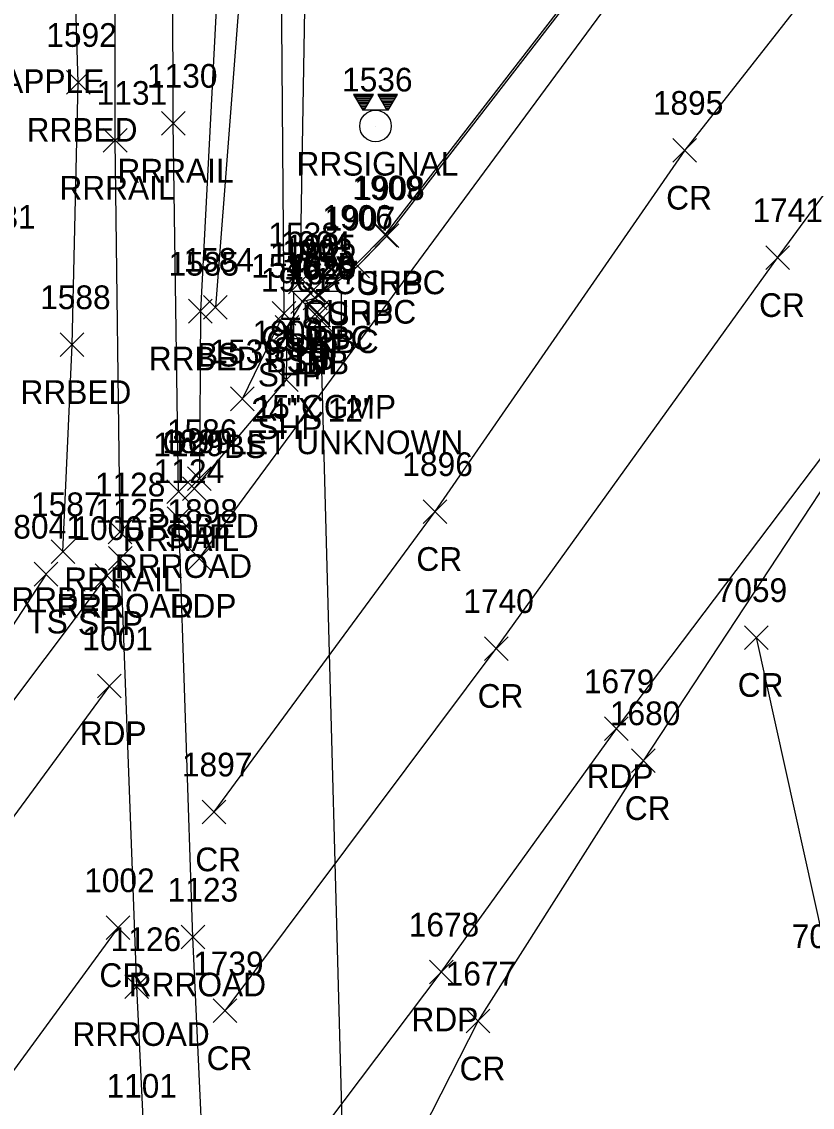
# Model space of a CAD drawing. Extents: x 1769141 to 1770911, y 735471 to 741449.
# Drawn here: x 1770258 to 1770324.8, y 736512.6 to 736604.2 of the extents above; entities that cross this region are included whole.
import ezdxf

# ---------------------------------------------------------------- set-up
doc = ezdxf.new("R2010")
doc.units = 0
for name, color, linetype in [('D_A', 7, 'Continuous'), ('D_C', 7, 'Continuous'), ('D_I', 7, 'Continuous'), ('D_TIC', 7, 'Continuous'), ('DCP', 7, 'Continuous'), ('DS', 7, 'Continuous'), ('L_A', 7, 'Continuous'), ('L_C', 7, 'Continuous'), ('L_I', 7, 'Continuous'), ('L_TIC', 7, 'Continuous'), ('LELB', 7, 'Continuous'), ('P_A', 7, 'Continuous'), ('P_I', 7, 'Continuous'), ('P_TIC', 7, 'Continuous'), ('PET', 7, 'Continuous'), ('PRC', 7, 'Continuous'), ('PSP', 7, 'Continuous'), ('R_A', 7, 'Continuous'), ('R_I', 7, 'Continuous'), ('R_TIC', 7, 'Continuous'), ('RC', 7, 'Continuous'), ('RR', 7, 'Continuous'), ('RRB', 7, 'Continuous'), ('TCSH', 7, 'Continuous')]:
    doc.layers.add(name, color=color, linetype=linetype)

msp = doc.modelspace()

# ---------------------------------------------------------------- linework, layer by layer
at = {"layer": 'D_TIC'}
for points in [[(1770281.994, 736578.693), (1770283.994, 736580.693)], [(1770283.994, 736578.693), (1770281.994, 736580.693)], [(1770282.118, 736578.429), (1770284.118, 736580.429)], [(1770284.118, 736578.429), (1770282.118, 736580.429)], [(1770282.273, 736578.013), (1770284.273, 736580.013)], [(1770284.273, 736578.013), (1770282.273, 736580.013)]]:
    msp.add_lwpolyline(points, dxfattribs=at)
at = {"layer": 'DCP'}
msp.add_lwpolyline([(1770285.499, 736496.806), (1770283.273, 736579.013)], dxfattribs=at)
at = {"layer": 'DS'}
for p, q in [((1770281.008, 736581.438), (1770285.008, 736581.438)), ((1770281.008, 736577.438), (1770281.008, 736581.438)), ((1770285.008, 736581.438), (1770285.008, 736577.438)), ((1770282.008, 736578.438), (1770282.008, 736580.438)), ((1770282.008, 736580.438), (1770284.008, 736580.438)), ((1770284.008, 736580.438), (1770284.008, 736578.438)), ((1770283.013, 736579.44), (1770283.013, 736579.44)), ((1770283.013, 736579.44), (1770283.013, 736579.44)), ((1770284.008, 736578.438), (1770282.008, 736578.438)), ((1770285.008, 736577.438), (1770281.008, 736577.438))]:
    msp.add_line(p, q, dxfattribs=at)
at = {"layer": 'L_TIC'}
for points in [[(1770280.557, 736581.227), (1770282.557, 736583.227)], [(1770282.557, 736581.227), (1770280.557, 736583.227)], [(1770273.393, 736579.089), (1770275.393, 736581.089)], [(1770275.393, 736579.089), (1770273.393, 736581.089)], [(1770279.189, 736578.588), (1770281.189, 736580.588)], [(1770281.189, 736578.588), (1770279.189, 736580.588)], [(1770275.669, 736571.366), (1770277.669, 736573.366)], [(1770277.669, 736571.366), (1770275.669, 736573.366)], [(1770259.096, 736556.569), (1770261.096, 736558.569)], [(1770261.096, 736556.569), (1770259.096, 736558.569)]]:
    msp.add_lwpolyline(points, dxfattribs=at)
at = {"layer": 'LELB'}
for points in [[(1770276.669, 736572.366), (1770280.189, 736579.588), (1770279.942, 736611.044), (1770280.76, 736621.726), (1770281.596, 736633.515), (1770287.324, 736637.297), (1770287.015, 736655.281), (1770288.212, 736674.279), (1770288.442, 736683.757), (1770284.386, 736707.2)], [(1770276.857, 736705.611), (1770276.699, 736674.502), (1770276.222, 736647.085), (1770276.913, 736612.612), (1770274.393, 736580.089)], [(1770281.557, 736582.227), (1770282.049, 736611.84), (1770283.124, 736620.963), (1770287.236, 736632.608), (1770291.141, 736635.823), (1770294.052, 736654.117)], [(1770260.096, 736557.569), (1770245.275, 736534.868), (1770224.78, 736510.005), (1770200.935, 736482.453), (1770178.807, 736458.283)]]:
    msp.add_lwpolyline(points, dxfattribs=at)
at = {"layer": 'P_TIC'}
for points in [[(1770313.016, 736592.334), (1770315.016, 736594.334)], [(1770315.016, 736592.334), (1770313.016, 736594.334)], [(1770287.883, 736585.132), (1770289.883, 736587.132)], [(1770289.883, 736585.132), (1770287.883, 736587.132)], [(1770285.39, 736582.567), (1770287.39, 736584.567)], [(1770287.39, 736582.567), (1770285.39, 736584.567)], [(1770320.863, 736583.275), (1770322.863, 736585.275)], [(1770322.863, 736583.275), (1770320.863, 736585.275)], [(1770281.813, 736579.869), (1770283.813, 736581.869)], [(1770283.813, 736579.869), (1770281.813, 736581.869)], [(1770280.754, 736579.564), (1770282.754, 736581.564)], [(1770282.754, 736579.564), (1770280.754, 736581.564)], [(1770279.437, 736577.41), (1770281.437, 736579.41)], [(1770281.437, 736577.41), (1770279.437, 736579.41)], [(1770279.388, 736572.974), (1770281.388, 736574.974)], [(1770281.388, 736572.974), (1770279.388, 736574.974)], [(1770271.602, 736563.781), (1770273.602, 736565.781)], [(1770273.602, 736563.781), (1770271.602, 736565.781)], [(1770291.926, 736561.85), (1770293.926, 736563.85)], [(1770293.926, 736561.85), (1770291.926, 736563.85)], [(1770272.033, 736557.892), (1770274.033, 736559.892)], [(1770274.033, 736557.892), (1770272.033, 736559.892)], [(1770264.249, 736556.45), (1770266.249, 736558.45)], [(1770266.249, 736556.45), (1770264.249, 736558.45)], [(1770319.06, 736551.221), (1770321.06, 736553.221)], [(1770321.06, 736551.221), (1770319.06, 736553.221)], [(1770297.103, 736550.293), (1770299.103, 736552.293)], [(1770299.103, 736550.293), (1770297.103, 736552.293)], [(1770264.445, 736547.141), (1770266.445, 736549.141)], [(1770266.445, 736547.141), (1770264.445, 736549.141)], [(1770307.246, 736543.527), (1770309.246, 736545.527)], [(1770309.246, 736543.527), (1770307.246, 736545.527)], [(1770309.523, 736540.826), (1770311.523, 736542.826)], [(1770311.523, 736540.826), (1770309.523, 736542.826)], [(1770273.26, 736536.502), (1770275.26, 736538.502)], [(1770275.26, 736536.502), (1770273.26, 736538.502)], [(1770265.164, 736526.736), (1770267.164, 736528.736)], [(1770267.164, 736526.736), (1770265.164, 736528.736)], [(1770292.456, 736522.994), (1770294.456, 736524.994)], [(1770294.456, 736522.994), (1770292.456, 736524.994)], [(1770274.213, 736519.725), (1770276.213, 736521.725)], [(1770276.213, 736519.725), (1770274.213, 736521.725)], [(1770295.574, 736518.86), (1770297.574, 736520.86)], [(1770297.574, 736518.86), (1770295.574, 736520.86)]]:
    msp.add_lwpolyline(points, dxfattribs=at)
at = {"layer": 'PET'}
for points in [[(1770273.033, 736558.892), (1770311.785, 736611.417), (1770334.278, 736642.027), (1770362.146, 736677.394), (1770395.214, 736718.715), (1770421.357, 736750.436), (1770447.16, 736781.609), (1770463.211, 736800.129), (1770491.513, 736834.01), (1770534.736, 736889.691), (1770564.339, 736930.522), (1770585.978, 736965.52), (1770596.025, 736985.792), (1770612.398, 737032.331), (1770618.899, 737068.158), (1770621.164, 737108.893), (1770618.696, 737143.125), (1770611.798, 737180.693), (1770603.3, 737213.06), (1770592.485, 737245.879), (1770581.452, 737278.474)], [(1770275.701, 736500.443), (1770293.456, 736523.994), (1770308.246, 736544.527), (1770339.602, 736585.989), (1770354.041, 736607.647), (1770377.094, 736638.846), (1770405.465, 736677.522), (1770433.078, 736714.634), (1770457.829, 736747.118), (1770487.075, 736785.889), (1770511.852, 736818.72), (1770532.144, 736846.484), (1770557.142, 736879.905), (1770576.719, 736906.621), (1770599.363, 736940.91), (1770615.19, 736970.363), (1770629.485, 737005.853), (1770638.546, 737040.65), (1770643.239, 737068.348), (1770645.294, 737100.928), (1770643.286, 737138.022), (1770637.483, 737178.199), (1770623.12, 737230.101), (1770608.302, 737274.144)], [(1770265.445, 736548.141), (1770233.808, 736505.099), (1770214.78, 736479.735), (1770181.86, 736435.709), (1770164.431, 736411.344), (1770129.073, 736364.564), (1770098.558, 736324.284), (1770069.196, 736286.295), (1770037.062, 736250.08), (1770003.41, 736212.007), (1769948.391, 736150.193)]]:
    msp.add_lwpolyline(points, dxfattribs=at)
at = {"layer": 'PRC'}
for points in [[(1770275.213, 736520.725), (1770298.103, 736551.293), (1770321.863, 736584.275), (1770345.264, 736616.165), (1770366.92, 736646.031), (1770396.691, 736686.202), (1770425.295, 736724.734), (1770448.379, 736754.992), (1770477.139, 736793.691), (1770501.731, 736826.243), (1770522.956, 736854.301), (1770547.637, 736887.359), (1770567.264, 736914.203), (1770589.054, 736947.071), (1770604.648, 736975.905), (1770617.455, 737008.215), (1770626.945, 737043.995), (1770631.179, 737069.881), (1770632.95, 737101.223), (1770631.261, 737138.454), (1770625.462, 737176.494), (1770611.429, 737227.28), (1770596.591, 737271.455)], [(1770501.731, 736826.243), (1770471.869, 736789.481), (1770446.573, 736758.432), (1770420.809, 736726.646), (1770393.295, 736692.523), (1770366.574, 736659.288), (1770342, 736628.979), (1770314.016, 736593.334), (1770292.926, 736562.85), (1770274.26, 736537.502)], [(1770289.537, 736506.034), (1770296.574, 736519.86), (1770310.523, 736541.826), (1770339.602, 736585.989)], [(1770320.06, 736552.221), (1770326.529, 736523.011), (1770332.875, 736495.755), (1770341.977, 736447.162), (1770347.559, 736411.502), (1770359.079, 736341.518), (1770362.217, 736322.297), (1770368.7, 736283.546), (1770372.313, 736265.936), (1770378.681, 736233.297), (1770389.325, 736191.804), (1770402.039, 736146.461)], [(1770266.164, 736527.736), (1770243.071, 736496.219), (1770223.086, 736468.793), (1770191.968, 736426.735), (1770173.04, 736401.4), (1770140.017, 736357.145), (1770108.125, 736316.428), (1770078.646, 736278.288), (1770049.875, 736240.806), (1770017.255, 736198.818), (1769960.718, 736129.202)]]:
    msp.add_lwpolyline(points, dxfattribs=at)
at = {"layer": 'PSP'}
for points in [[(1770272.602, 736564.781), (1770280.388, 736573.974), (1770280.437, 736578.41), (1770281.754, 736580.564), (1770282.813, 736580.869), (1770286.39, 736583.567), (1770288.883, 736586.132), (1770309.307, 736612.498), (1770333.166, 736643.272)], [(1770265.249, 736557.45), (1770228.459, 736508.541), (1770208.351, 736485.478), (1770194.446, 736474.209), (1770176.164, 736452.025), (1770152.524, 736422.499), (1770115.476, 736375.722), (1770084.244, 736336.464), (1770078.624, 736331.571), (1770061.849, 736309.429), (1770045.631, 736285.181), (1770026.007, 736258.462), (1769991.601, 736211.853), (1769987.426, 736205.681), (1769955.222, 736162.14), (1769945.783, 736151.219)]]:
    msp.add_lwpolyline(points, dxfattribs=at)
at = {"layer": 'R_TIC'}
for points in [[(1770261.807, 736598.065), (1770263.807, 736600.065)], [(1770263.807, 736598.065), (1770261.807, 736600.065)], [(1770269.829, 736594.617), (1770271.829, 736596.617)], [(1770271.829, 736594.617), (1770269.829, 736596.617)], [(1770264.928, 736593.174), (1770266.928, 736595.174)], [(1770266.928, 736593.174), (1770264.928, 736595.174)], [(1770287.73, 736585.192), (1770289.73, 736587.192)], [(1770289.73, 736585.192), (1770287.73, 736587.192)], [(1770285.251, 736582.71), (1770287.251, 736584.71)], [(1770287.251, 736582.71), (1770285.251, 736584.71)], [(1770281.643, 736580.51), (1770283.643, 736582.51)], [(1770283.643, 736580.51), (1770281.643, 736582.51)], [(1770282.09, 736580.22), (1770284.09, 736582.22)], [(1770284.09, 736580.22), (1770282.09, 736582.22)], [(1770272.12, 736578.761), (1770274.12, 736580.761)], [(1770274.12, 736578.761), (1770272.12, 736580.761)], [(1770261.286, 736575.933), (1770263.286, 736577.933)], [(1770263.286, 736575.933), (1770261.286, 736577.933)], [(1770272.043, 736564.634), (1770274.043, 736566.634)], [(1770274.043, 736564.634), (1770272.043, 736566.634)], [(1770270.284, 736563.523), (1770272.284, 736565.523)], [(1770272.284, 736563.523), (1770270.284, 736565.523)], [(1770270.308, 736561.254), (1770272.308, 736563.254)], [(1770272.308, 736561.254), (1770270.308, 736563.254)], [(1770265.339, 736560.133), (1770267.339, 736562.133)], [(1770267.339, 736560.133), (1770265.339, 736562.133)], [(1770260.518, 736558.464), (1770262.518, 736560.464)], [(1770262.518, 736558.464), (1770260.518, 736560.464)], [(1770265.368, 736557.907), (1770267.368, 736559.907)], [(1770267.368, 736557.907), (1770265.368, 736559.907)], [(1770271.487, 736525.942), (1770273.487, 736527.942)], [(1770273.487, 736525.942), (1770271.487, 736527.942)], [(1770266.731, 736521.764), (1770268.731, 736523.764)], [(1770268.731, 736521.764), (1770266.731, 736523.764)]]:
    msp.add_lwpolyline(points, dxfattribs=at)
at = {"layer": 'RC'}
msp.add_lwpolyline([(1770282.643, 736581.51), (1770283.09, 736581.22), (1770286.251, 736583.71), (1770288.73, 736586.192), (1770309.133, 736612.576), (1770333.098, 736643.346), (1770360.343, 736678.191), (1770362.085, 736680.668)], dxfattribs=at)
at = {"layer": 'RR'}
for points in [[(1770266.339, 736561.133), (1770265.928, 736594.174), (1770265.933, 736632.095), (1770266.438, 736666.721), (1770267.141, 736708.479)], [(1770271.284, 736564.523), (1770270.829, 736595.617), (1770270.746, 736631.875), (1770271.269, 736667.238), (1770272.068, 736708.879)], [(1770273.87, 736497.172), (1770272.487, 736526.942), (1770271.308, 736562.254)], [(1770266.368, 736558.907), (1770267.731, 736522.764), (1770269.393, 736488.203)]]:
    msp.add_lwpolyline(points, dxfattribs=at)
at = {"layer": 'RRB'}
for points in [[(1770261.518, 736559.464), (1770262.286, 736576.933), (1770262.807, 736599.065), (1770262.325, 736614.8), (1770263.564, 736647.467), (1770264.463, 736708)], [(1770274.12, 736707.639), (1770274.403, 736674.252), (1770273.265, 736646.257), (1770274.81, 736612.304), (1770273.12, 736579.761), (1770273.043, 736565.634)]]:
    msp.add_lwpolyline(points, dxfattribs=at)
at = {"layer": 'TCSH'}
for p, q in [((1770287.725, 736598.045), (1770286.058, 736598.045)), ((1770286.058, 736598.045), (1770286.828, 736596.712)), ((1770286.955, 736596.712), (1770287.725, 736598.045)), ((1770289.759, 736598.045), (1770288.093, 736598.045)), ((1770288.093, 736598.045), (1770288.863, 736596.712)), ((1770288.99, 736596.712), (1770289.759, 736598.045)), ((1770288.99, 736596.712), (1770286.828, 736596.712)), ((1770287.909, 736595.379), (1770287.909, 736595.379))]:
    msp.add_line(p, q, dxfattribs=at)
for points in [[(1770286.102, 736597.969), (1770287.681, 736597.969)], [(1770286.179, 736597.836), (1770287.604, 736597.836)], [(1770286.256, 736597.702), (1770287.527, 736597.702)], [(1770286.333, 736597.569), (1770287.45, 736597.569)], [(1770286.41, 736597.436), (1770287.373, 736597.436)], [(1770286.487, 736597.302), (1770287.296, 736597.302)], [(1770288.121, 736597.997), (1770289.732, 736597.997)], [(1770288.198, 736597.864), (1770289.655, 736597.864)], [(1770288.275, 736597.731), (1770289.578, 736597.731)], [(1770288.352, 736597.597), (1770289.501, 736597.597)], [(1770288.429, 736597.464), (1770289.424, 736597.464)], [(1770288.505, 736597.331), (1770289.347, 736597.331)], [(1770288.582, 736597.197), (1770289.27, 736597.197)], [(1770286.564, 736597.169), (1770287.219, 736597.169)], [(1770286.641, 736597.036), (1770287.142, 736597.036)], [(1770286.718, 736596.902), (1770287.065, 736596.902)], [(1770286.795, 736596.769), (1770286.988, 736596.769)], [(1770288.659, 736597.064), (1770289.193, 736597.064)], [(1770288.736, 736596.931), (1770289.116, 736596.931)], [(1770288.813, 736596.797), (1770289.039, 736596.797)]]:
    msp.add_lwpolyline(points, dxfattribs=at)
msp.add_circle((1770287.909, 736595.379), 1.333, dxfattribs=at)

# ---------------------------------------------------------------- texts
at = {"layer": 'D_A'}
for s, p in [('DIB', (1770281.22, 736574.429)), ('DI', (1770282.068, 736574.44)), ('P', (1770282.371, 736574.693)), ('P', (1770282.651, 736574.013))]:
    msp.add_text(s, height=2, dxfattribs=at).set_placement(p)
at = {"layer": 'D_C'}
for s, p in [('24"X 12"', (1770277.423, 736570.44)), ('15"CGMP', (1770277.694, 736570.693)), ('OUTLET UNKNOWN', (1770269.915, 736567.693))]:
    msp.add_text(s, height=2, dxfattribs=at).set_placement(p)
at = {"layer": 'D_I'}
for s, p in [('1630', (1770280.186, 736582.44)), ('1628', (1770280.253, 736582.693)), ('1629', (1770280.37, 736582.429)), ('1627', (1770280.533, 736582.013))]:
    msp.add_text(s, height=2, dxfattribs=at).set_placement(p)
at = {"layer": 'L_A'}
for s, p in [('TS', (1770279.966, 736577.227)), ('BS', (1770272.834, 736575.089)), ('BS', (1770278.63, 736574.588)), ('BS', (1770275.11, 736567.366)), ('TS', (1770258.506, 736552.569))]:
    msp.add_text(s, height=2, dxfattribs=at).set_placement(p)
at = {"layer": 'L_C'}
msp.add_text('S.CRABAPPLE', height=2, dxfattribs=at).set_placement((1770246.43, 736598.172))
at = {"layer": 'L_I'}
for s, p in [('8031', (1770253.263, 736586.723)), ('1538', (1770278.864, 736585.227)), ('1584', (1770271.7, 736583.089)), ('1540', (1770277.409, 736582.588)), ('1539', (1770273.968, 736575.366)), ('8041', (1770257.325, 736560.569))]:
    msp.add_text(s, height=2, dxfattribs=at).set_placement(p)
at = {"layer": 'P_A'}
for s, p in [('CR', (1770312.449, 736588.334)), ('SHP', (1770286.418, 736581.132)), ('CR', (1770320.296, 736579.275)), ('SHP', (1770283.925, 736578.567)), ('SHP', (1770279.29, 736575.564)), ('SHP', (1770280.348, 736575.869)), ('SHP', (1770277.972, 736573.41)), ('SHP', (1770277.923, 736568.974)), ('SHP', (1770270.138, 736559.781)), ('CR', (1770291.359, 736557.85)), ('RDP', (1770270.521, 736553.892)), ('SHP', (1770262.785, 736552.45)), ('CR', (1770318.493, 736547.221)), ('CR', (1770296.536, 736546.293)), ('RDP', (1770262.933, 736543.141)), ('RDP', (1770305.734, 736539.527)), ('CR', (1770308.956, 736536.826)), ('CR', (1770272.693, 736532.502)), ('CR', (1770264.597, 736522.736)), ('RDP', (1770290.944, 736518.994)), ('CR', (1770273.646, 736515.725)), ('CR', (1770295.007, 736514.86))]:
    msp.add_text(s, height=2, dxfattribs=at).set_placement(p)
at = {"layer": 'P_I'}
for s, p in [('1895', (1770311.323, 736596.334)), ('1908', (1770286.111, 736589.132)), ('1741', (1770319.737, 736587.275)), ('1907', (1770283.618, 736586.567)), ('1902', (1770278.983, 736583.564)), ('1903', (1770280.041, 736583.869)), ('1901', (1770278.232, 736581.41)), ('1900', (1770277.529, 736576.974)), ('1899', (1770269.901, 736567.781)), ('1896', (1770290.178, 736565.85)), ('1898', (1770270.34, 736561.892)), ('1000', (1770262.312, 736560.45)), ('7059', (1770316.714, 736555.221)), ('1740', (1770295.323, 736554.293)), ('1001', (1770263.162, 736551.141)), ('1679', (1770305.498, 736547.527)), ('1680', (1770307.696, 736544.826)), ('1897', (1770271.567, 736540.502)), ('1002', (1770263.314, 736530.736)), ('1678', (1770290.716, 736526.994)), ('7060', (1770323.057, 736526.011)), ('1739', (1770272.512, 736523.725)), ('1677', (1770293.834, 736522.86)), ('1101', (1770265.195, 736513.394))]:
    msp.add_text(s, height=2, dxfattribs=at).set_placement(p)
at = {"layer": 'R_A'}
for s, p in [('RRBED', (1770258.453, 736594.065)), ('RRRAIL', (1770266.12, 736590.617)), ('RRSIGNAL', (1770281.235, 736591.201)), ('RRRAIL', (1770261.219, 736589.174)), ('CURBC', (1770284.313, 736581.192)), ('CURBC', (1770281.833, 736578.71)), ('CURBC', (1770278.225, 736576.51)), ('CURBC', (1770278.673, 736576.22)), ('RRBED', (1770268.766, 736574.761)), ('RRBED', (1770257.932, 736571.933)), ('RRBED', (1770268.688, 736560.634)), ('RRRAIL', (1770266.575, 736559.523)), ('RRROAD', (1770265.898, 736557.254)), ('RRRAIL', (1770261.63, 736556.133)), ('RRBED', (1770257.164, 736554.464)), ('RRROAD', (1770260.959, 736553.907)), ('RRROAD', (1770267.078, 736521.942)), ('RRROAD', (1770262.322, 736517.764))]:
    msp.add_text(s, height=2, dxfattribs=at).set_placement(p)
at = {"layer": 'R_I'}
for s, p in [('1592', (1770260.114, 736602.065)), ('1130', (1770268.616, 736598.617)), ('1536', (1770285.086, 736598.301)), ('1131', (1770264.369, 736597.174)), ('1909', (1770285.951, 736589.192)), ('1906', (1770283.424, 736586.71)), ('1904', (1770279.871, 736584.51)), ('1905', (1770280.319, 736584.22)), ('1585', (1770270.427, 736582.761)), ('1588', (1770259.594, 736579.933)), ('1586', (1770270.295, 736568.634)), ('1129', (1770269.15, 736567.523)), ('1124', (1770269.182, 736565.254)), ('1128', (1770264.213, 736564.133)), ('1587', (1770258.825, 736562.464)), ('1125', (1770264.242, 736561.907)), ('1123', (1770270.361, 736529.942)), ('1126', (1770265.55, 736525.764))]:
    msp.add_text(s, height=2, dxfattribs=at).set_placement(p)

doc.saveas('drawing.dxf')
